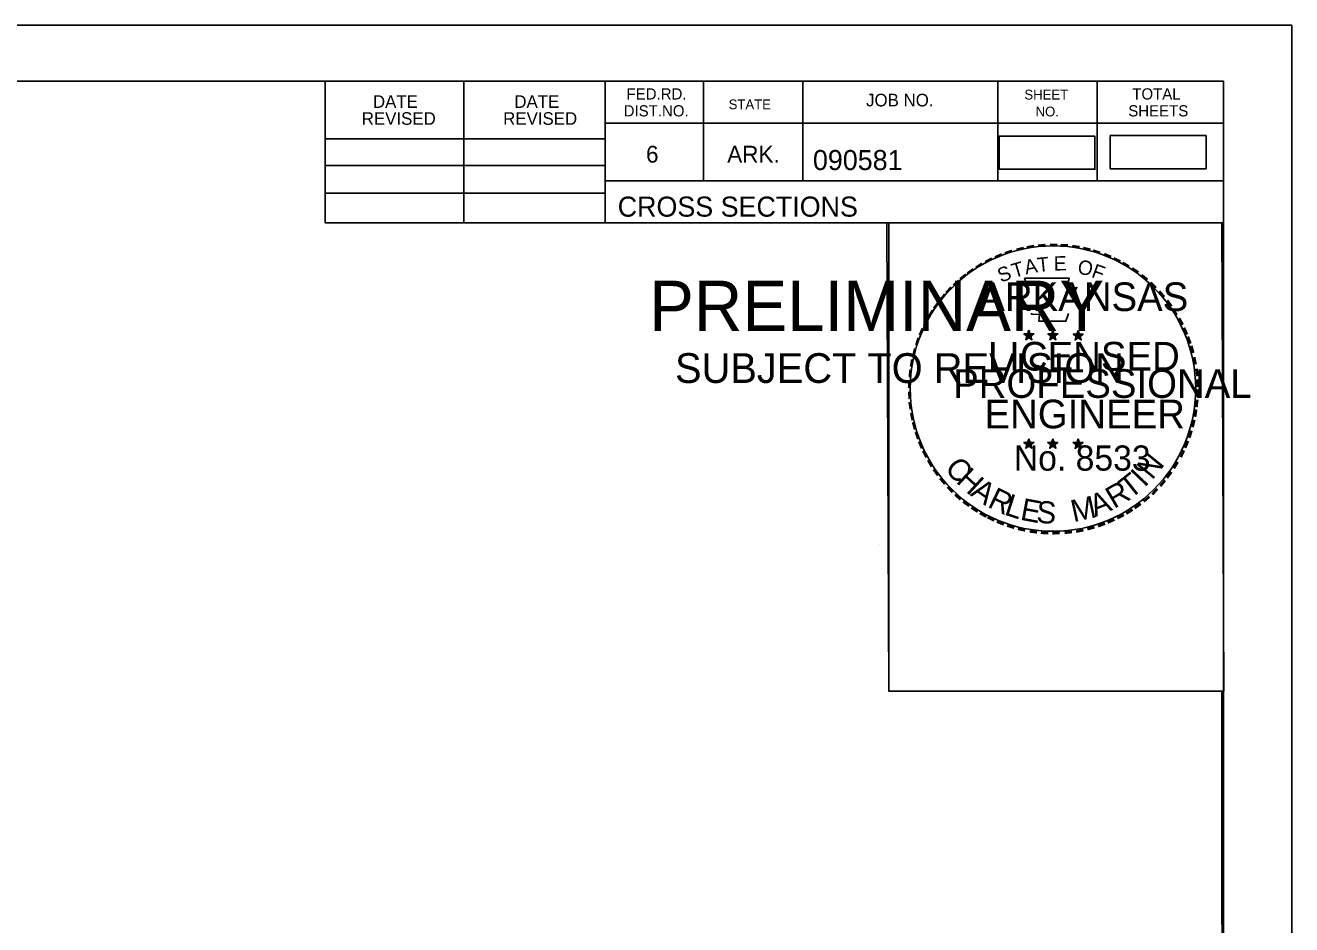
# Model space of a CAD drawing. Extents: x 1322838 to 1324533, y 339903 to 351025.
# Drawn here: x 1323778.4 to 1323866.6, y 349469.2 to 349531.9 of the extents above; entities that cross this region are included whole.
import ezdxf

# ---------------------------------------------------------------- set-up
doc = ezdxf.new("R2010")
doc.units = 0
for name, color, linetype in [('R_Border', 7, 'Continuous'), ('R_Border PE', 7, 'Continuous'), ('R_Border Prem', 7, 'Continuous'), ('R_Drive', 7, 'Continuous'), ('R_No Plot', 7, 'Continuous')]:
    doc.layers.add(name, color=color, linetype=linetype)

msp = doc.modelspace()

# ---------------------------------------------------------------- linework, layer by layer
at = {"layer": 'R_Border'}
for p, q in [((1323545.715, 349528.017), (1323861.895, 349528.017)), ((1323799.255, 349518.137), (1323799.255, 349528.017)), ((1323808.935, 349518.137), (1323808.935, 349528.017)), ((1323818.795, 349528.017), (1323818.795, 349518.137)), ((1323825.635, 349528.017), (1323825.635, 349521.077)), ((1323832.575, 349528.017), (1323832.575, 349521.077)), ((1323846.155, 349528.017), (1323846.155, 349521.077)), ((1323853.095, 349528.017), (1323853.095, 349521.077)), ((1323861.895, 349322.557), (1323861.895, 349528.017)), ((1323861.895, 349525.077), (1323818.795, 349525.077)), ((1323861.895, 349525.097), (1323861.895, 349525.097)), ((1323799.255, 349523.997), (1323818.795, 349523.997)), ((1323799.255, 349522.137), (1323818.795, 349522.137)), ((1323861.895, 349521.077), (1323818.795, 349521.077)), ((1323821.755, 349521.077), (1323861.895, 349521.077)), ((1323799.255, 349520.197), (1323818.795, 349520.197)), ((1323861.895, 349518.137), (1323799.255, 349518.137))]:
    msp.add_line(p, q, dxfattribs=at)
at = {"layer": 'R_Border PE'}
for p, q in [((1323847.98, 349510.392), (1323848.329, 349510.281)), ((1323847.98, 349510.392), (1323848.233, 349510.347)), ((1323847.98, 349510.392), (1323848.217, 349510.27)), ((1323848.113, 349509.984), (1323848.329, 349510.281)), ((1323848.113, 349509.984), (1323848.239, 349510.228)), ((1323848.113, 349509.984), (1323848.327, 349510.201)), ((1323848.329, 349510.646), (1323848.288, 349510.394)), ((1323848.542, 349509.984), (1323848.327, 349510.198)), ((1323848.329, 349510.281), (1323848.329, 349510.646)), ((1323848.329, 349510.646), (1323848.378, 349510.396)), ((1323848.676, 349510.392), (1323848.329, 349510.281)), ((1323848.542, 349509.984), (1323848.329, 349510.281)), ((1323848.676, 349510.392), (1323848.39, 349510.343)), ((1323848.542, 349509.984), (1323848.405, 349510.275)), ((1323848.676, 349510.392), (1323848.472, 349510.29)), ((1323849.65, 349510.392), (1323849.999, 349510.281)), ((1323849.65, 349510.392), (1323849.903, 349510.347)), ((1323849.65, 349510.392), (1323849.887, 349510.27)), ((1323849.783, 349509.984), (1323849.999, 349510.281)), ((1323849.783, 349509.984), (1323849.909, 349510.228)), ((1323849.783, 349509.984), (1323849.997, 349510.201)), ((1323849.999, 349510.646), (1323849.958, 349510.394)), ((1323850.212, 349509.984), (1323849.997, 349510.198)), ((1323849.999, 349510.281), (1323849.999, 349510.646)), ((1323849.999, 349510.646), (1323850.048, 349510.396)), ((1323850.346, 349510.392), (1323849.999, 349510.281)), ((1323850.212, 349509.984), (1323849.999, 349510.281)), ((1323850.346, 349510.392), (1323850.06, 349510.343)), ((1323850.212, 349509.984), (1323850.075, 349510.275)), ((1323850.346, 349510.392), (1323850.142, 349510.29)), ((1323851.414, 349510.38), (1323851.763, 349510.269)), ((1323851.414, 349510.38), (1323851.667, 349510.335)), ((1323851.414, 349510.38), (1323851.651, 349510.258)), ((1323851.547, 349509.972), (1323851.763, 349510.269)), ((1323851.547, 349509.972), (1323851.673, 349510.216)), ((1323851.547, 349509.972), (1323851.761, 349510.189)), ((1323851.763, 349510.634), (1323851.722, 349510.382)), ((1323851.976, 349509.972), (1323851.761, 349510.186)), ((1323851.763, 349510.269), (1323851.763, 349510.634)), ((1323851.763, 349510.634), (1323851.812, 349510.384)), ((1323852.11, 349510.38), (1323851.763, 349510.269)), ((1323851.976, 349509.972), (1323851.763, 349510.269)), ((1323852.11, 349510.38), (1323851.824, 349510.331)), ((1323851.976, 349509.972), (1323851.839, 349510.263)), ((1323852.11, 349510.38), (1323851.906, 349510.278)), ((1323847.976, 349502.819), (1323848.325, 349502.708)), ((1323847.976, 349502.819), (1323848.229, 349502.774)), ((1323847.976, 349502.819), (1323848.213, 349502.697)), ((1323848.325, 349503.073), (1323848.284, 349502.821)), ((1323848.325, 349502.708), (1323848.325, 349503.073)), ((1323848.325, 349503.073), (1323848.374, 349502.823)), ((1323848.672, 349502.819), (1323848.325, 349502.708)), ((1323848.672, 349502.819), (1323848.386, 349502.77)), ((1323848.672, 349502.819), (1323848.468, 349502.717)), ((1323849.645, 349502.819), (1323849.994, 349502.708)), ((1323849.645, 349502.819), (1323849.898, 349502.774)), ((1323849.645, 349502.819), (1323849.882, 349502.697)), ((1323849.994, 349503.073), (1323849.953, 349502.821)), ((1323849.994, 349502.708), (1323849.994, 349503.073)), ((1323849.994, 349503.073), (1323850.043, 349502.823)), ((1323850.341, 349502.819), (1323849.994, 349502.708)), ((1323850.341, 349502.819), (1323850.055, 349502.77)), ((1323850.341, 349502.819), (1323850.137, 349502.717)), ((1323851.412, 349502.809), (1323851.761, 349502.698)), ((1323851.412, 349502.809), (1323851.665, 349502.764)), ((1323851.412, 349502.809), (1323851.649, 349502.687)), ((1323851.761, 349503.063), (1323851.72, 349502.811)), ((1323851.761, 349502.698), (1323851.761, 349503.063)), ((1323851.761, 349503.063), (1323851.81, 349502.813)), ((1323852.108, 349502.809), (1323851.761, 349502.698)), ((1323852.108, 349502.809), (1323851.822, 349502.76)), ((1323852.108, 349502.809), (1323851.904, 349502.707)), ((1323848.109, 349502.411), (1323848.325, 349502.708)), ((1323848.109, 349502.411), (1323848.235, 349502.655)), ((1323848.109, 349502.411), (1323848.323, 349502.628)), ((1323848.538, 349502.411), (1323848.323, 349502.625)), ((1323848.538, 349502.411), (1323848.325, 349502.708)), ((1323848.538, 349502.411), (1323848.401, 349502.702)), ((1323849.778, 349502.411), (1323849.994, 349502.708)), ((1323849.778, 349502.411), (1323849.904, 349502.655)), ((1323849.778, 349502.411), (1323849.992, 349502.628)), ((1323850.207, 349502.411), (1323849.992, 349502.625)), ((1323850.207, 349502.411), (1323849.994, 349502.708)), ((1323850.207, 349502.411), (1323850.07, 349502.702)), ((1323851.545, 349502.401), (1323851.761, 349502.698)), ((1323851.545, 349502.401), (1323851.671, 349502.645)), ((1323851.545, 349502.401), (1323851.759, 349502.618)), ((1323851.974, 349502.401), (1323851.759, 349502.615)), ((1323851.974, 349502.401), (1323851.761, 349502.698)), ((1323851.974, 349502.401), (1323851.837, 349502.692))]:
    msp.add_line(p, q, dxfattribs=at)
for points in [[(1323848.021, 349514.27), (1323848.29, 349513.443)], [(1323851.532, 349513.348), (1323851.674, 349513.632), (1323850.989, 349513.608), (1323851.137, 349514.27), (1323848.021, 349514.27)], [(1323848.513, 349511.847), (1323848.513, 349511.76), (1323849.076, 349511.741), (1323849.022, 349511.268), (1323850.892, 349511.268), (1323851.093, 349511.804)], [(1323848.329, 349510.646), (1323848.542, 349509.984), (1323847.98, 349510.392), (1323848.676, 349510.392), (1323848.113, 349509.984), (1323848.329, 349510.646)], [(1323849.999, 349510.646), (1323850.212, 349509.984), (1323849.65, 349510.392), (1323850.346, 349510.392), (1323849.783, 349509.984), (1323849.999, 349510.646)], [(1323851.763, 349510.634), (1323851.976, 349509.972), (1323851.414, 349510.38), (1323852.11, 349510.38), (1323851.547, 349509.972), (1323851.763, 349510.634)], [(1323848.325, 349503.073), (1323848.538, 349502.411), (1323847.976, 349502.819), (1323848.672, 349502.819), (1323848.109, 349502.411), (1323848.325, 349503.073)], [(1323849.994, 349503.073), (1323850.207, 349502.411), (1323849.645, 349502.819), (1323850.341, 349502.819), (1323849.778, 349502.411), (1323849.994, 349503.073)], [(1323851.761, 349503.063), (1323851.974, 349502.401), (1323851.412, 349502.809), (1323852.108, 349502.809), (1323851.545, 349502.401), (1323851.761, 349503.063)]]:
    msp.add_lwpolyline(points, dxfattribs=at)
for centre, radius in [((1323848.328, 349510.28), 0.172), ((1323848.328, 349510.28), 0.145), ((1323848.328, 349510.28), 0.116), ((1323848.328, 349510.28), 0.0991), ((1323848.328, 349510.28), 0.0747), ((1323848.328, 349510.28), 0.0495), ((1323848.328, 349510.28), 0.0296), ((1323849.998, 349510.28), 0.172), ((1323849.998, 349510.28), 0.145), ((1323849.998, 349510.28), 0.116), ((1323849.998, 349510.28), 0.0991), ((1323849.998, 349510.28), 0.0747), ((1323849.998, 349510.28), 0.0495), ((1323849.998, 349510.28), 0.0296), ((1323851.762, 349510.268), 0.172), ((1323851.762, 349510.268), 0.145), ((1323851.762, 349510.268), 0.116), ((1323851.762, 349510.268), 0.0991), ((1323851.762, 349510.268), 0.0747), ((1323851.762, 349510.268), 0.0495), ((1323851.762, 349510.268), 0.0296), ((1323848.324, 349502.707), 0.172), ((1323848.324, 349502.707), 0.145), ((1323848.324, 349502.707), 0.116), ((1323848.324, 349502.707), 0.0991), ((1323848.324, 349502.707), 0.0747), ((1323849.993, 349502.707), 0.172), ((1323849.993, 349502.707), 0.145), ((1323849.993, 349502.707), 0.116), ((1323849.993, 349502.707), 0.0991), ((1323849.993, 349502.707), 0.0747), ((1323851.76, 349502.697), 0.172), ((1323851.76, 349502.697), 0.145), ((1323851.76, 349502.697), 0.116), ((1323851.76, 349502.697), 0.0991), ((1323851.76, 349502.697), 0.0747), ((1323848.324, 349502.707), 0.0495), ((1323848.324, 349502.707), 0.0296), ((1323849.993, 349502.707), 0.0495), ((1323849.993, 349502.707), 0.0296), ((1323851.76, 349502.697), 0.0495), ((1323851.76, 349502.697), 0.0296)]:
    msp.add_circle(centre, radius, dxfattribs=at)
at = {"layer": 'R_Drive'}
for points in [[(1323846.253, 349521.868), (1323852.936, 349521.868), (1323852.936, 349524.178), (1323846.253, 349524.178)], [(1323853.999, 349521.911), (1323860.682, 349521.911), (1323860.682, 349524.221), (1323853.999, 349524.221)]]:
    msp.add_lwpolyline(points, close=True, dxfattribs=at)
at = {"layer": 'R_No Plot'}
for p, q in [((1323533.315, 349531.911), (1323866.648, 349531.911)), ((1323837.93, 349495.681), (1323837.93, 349495.681))]:
    msp.add_line(p, q, dxfattribs=at)
for points in [[(1323533.308, 349531.911), (1323866.648, 349531.911), (1323866.648, 349318.574), (1323533.308, 349318.574)], [(1323779.635, 349528.017), (1323799.255, 349528.017), (1323799.255, 349518.137), (1323815.368, 349518.137), (1323838.567, 349518.137), (1323838.567, 349485.466), (1323861.775, 349485.466), (1323861.895, 349322.557), (1323545.715, 349322.557), (1323545.715, 349528.017)], [(1323838.427, 349518.137), (1323861.775, 349518.137), (1323861.915, 349485.466), (1323838.567, 349485.466)]]:
    msp.add_lwpolyline(points, close=True, dxfattribs=at)
msp.add_circle((1323850.007, 349506.576), 9.952, dxfattribs=at)

# ---------------------------------------------------------------- texts
at = {"layer": 'R_Border'}
for s, height, p in [('FED.RD.', 0.7819, (1323820.275, 349526.737)), ('TOTAL', 0.7819, (1323855.535, 349526.737)), ('DATE', 0.8792, (1323802.593, 349526.153)), ('DATE', 0.8792, (1323812.453, 349526.153)), ('STATE', 0.684, (1323827.395, 349526.057)), ('JOB NO.', 0.8792, (1323836.975, 349526.257)), ('SHEET', 0.684, (1323848.015, 349526.737)), ('REVISED', 0.8792, (1323801.813, 349524.973)), ('REVISED', 0.8792, (1323811.673, 349524.973)), ('DIST.NO.', 0.7819, (1323820.075, 349525.557)), ('NO.', 0.684, (1323848.795, 349525.557)), ('SHEETS', 0.7819, (1323855.255, 349525.557)), ('6', 1.172, (1323821.635, 349522.337)), ('ARK.', 1.1723, (1323827.295, 349522.337)), ('090581', 1.4, (1323833.271, 349521.816)), ('CROSS SECTIONS', 1.4, (1323819.659, 349518.567))]:
    msp.add_text(s, height=height, rotation=360, dxfattribs=at).set_placement(p)
at = {"layer": 'R_Border PE'}
for s, height, rotation, p in [('-', 1.6, 24.30721, (1323846.135, 349515.128)), ('-', 1.6, 19.17608, (1323846.769, 349515.397)), ('-', 1.6, 13.63015, (1323847.519, 349515.638)), ('-', 1.6, 10.21935, (1323848.197, 349515.8)), ('-', 1.6, 5.89682, (1323848.926, 349515.91)), ('-', 1.6, 0.18623, (1323849.698, 349515.982)), ('-', 1.6, 357.74304, (1323850.421, 349515.969)), ('-', 1.6, 352.16172, (1323851.165, 349515.913)), ('-', 1.6, 347.20489, (1323851.884, 349515.799)), ('-', 1.6, 342.3362, (1323852.519, 349515.644)), ('-', 1.6, 337.85509, (1323853.254, 349515.421)), ('-', 1.6, 34.06357, (1323844.905, 349514.441)), ('-', 1.6, 28.79182, (1323845.502, 349514.811)), ('T', 1, 16.4036, (1323847.29, 349514.279)), ('A', 1, 11.21318, (1323848.116, 349514.53)), ('T', 1, 6.02276, (1323848.965, 349514.696)), ('E', 1, 0.83234, (1323850.07, 349514.806)), ('O', 1, 350.4515, (1323851.674, 349514.596)), ('F', 1, 340.07066, (1323852.628, 349514.368)), ('-', 1.6, 334.12109, (1323853.885, 349515.15)), ('-', 1.6, 329.64089, (1323854.464, 349514.867)), ('-', 1.6, 38.95066, (1323843.851, 349513.668)), ('-', 1.6, 36.23174, (1323844.327, 349514.046)), ('S', 1, 21.59401, (1323846.376, 349513.948)), ('-', 1.6, 325.86266, (1323855.107, 349514.506)), ('-', 1.6, 320.52971, (1323855.717, 349514.08)), ('-', 1.6, 48.42305, (1323842.97, 349512.773)), ('-', 1.6, 42.96224, (1323843.418, 349513.251)), ('ARKANSAS', 2, 360, (1323844.874, 349511.982)), ('-', 1.6, 315.57859, (1323856.316, 349513.592)), ('-', 1.6, 309.87973, (1323856.885, 349513.042)), ('-', 1.6, 54.23247, (1323842.154, 349511.72)), ('-', 1.6, 50.61417, (1323842.567, 349512.287)), ('-', 1.6, 306.65218, (1323857.41, 349512.44)), ('-', 1.6, 58.07063, (1323841.829, 349511.193)), ('-', 1.4, 303.67529, (1323857.896, 349511.872)), ('-', 1.6, 67.77427, (1323841.257, 349509.968)), ('-', 1.6, 62.87135, (1323841.516, 349510.579)), ('-', 1.6, 299.66835, (1323858.215, 349511.265)), ('-', 1.6, 294.66279, (1323858.539, 349510.653)), ('-', 1.6, 72.39447, (1323841.038, 349509.338)), ('LICENSED', 2, 360, (1323845.472, 349507.833)), ('DWB', 0.01, 360, (1323848.316, 349510.275)), ('DWB', 0.01, 360, (1323849.986, 349510.275)), ('DWB', 0.01, 360, (1323851.75, 349510.265)), ('-', 1.6, 290.57283, (1323858.796, 349510.076)), ('-', 1.6, 75.46096, (1323840.841, 349508.624)), ('-', 1.6, 285.12326, (1323859.03, 349509.496)), ('-', 1.6, 81.20126, (1323840.709, 349507.911)), ('-', 1.6, 280.54934, (1323859.23, 349508.754)), ('-', 1.6, 85.18634, (1323840.633, 349507.22)), ('PROFESSIONAL', 2, 360, (1323843.048, 349505.929)), ('-', 1.6, 276.59616, (1323859.392, 349507.986)), ('-', 1.6, 274.33011, (1323859.452, 349507.264)), ('-', 1.6, 94.19588, (1323840.643, 349505.794)), ('-', 1.6, 89.06224, (1323840.608, 349506.519)), ('-', 1.6, 269.94067, (1323859.486, 349506.632)), ('-', 1.6, 98.94793, (1323840.715, 349505.127)), ('ENGINEER', 2, 360, (1323845.235, 349503.804)), ('-', 1.6, 263.5172, (1323859.467, 349505.966)), ('-', 1.6, 101.71495, (1323840.85, 349504.394)), ('-', 1.6, 260.99529, (1323859.396, 349505.312)), ('-', 1.6, 105.45785, (1323841.012, 349503.799)), ('-', 1.6, 252.86809, (1323859.105, 349503.914)), ('-', 1.6, 255.7626, (1323859.286, 349504.634)), ('-', 1.6, 109.08742, (1323841.227, 349503.168)), ('-', 1.6, 114.06432, (1323841.481, 349502.572)), ('-', 1.6, 247.88866, (1323858.882, 349503.241)), ('-', 1.6, 115.72885, (1323841.786, 349501.954)), ('No. 8533', 1.757, 360, (1323847.278, 349500.853)), ('DWB', 0.01, 360, (1323848.312, 349502.703)), ('DWB', 0.01, 360, (1323849.981, 349502.703)), ('DWB', 0.01, 360, (1323851.748, 349502.693)), ('N', 1.54, 50.78344, (1323856.914, 349500.152)), ('-', 1.6, 244.61971, (1323858.62, 349502.612)), ('-', 1.6, 120.44712, (1323842.143, 349501.368)), ('C', 1.54, 309.95483, (1323842.4, 349500.999)), ('H', 1.54, 317.38726, (1323843.185, 349500.062)), ('-', 1.6, 239.07125, (1323858.226, 349501.86)), ('-', 1.6, 125.89344, (1323842.546, 349500.807)), ('-', 1.6, 130.71812, (1323843.008, 349500.255)), ('T', 1.54, 38.42805, (1323855.38, 349498.823)), ('I', 1.54, 46.30332, (1323856.392, 349499.632)), ('-', 1.6, 231.25377, (1323857.394, 349500.641)), ('-', 1.6, 233.84524, (1323857.824, 349501.207)), ('-', 1.6, 134.22381, (1323843.525, 349499.71)), ('-', 1.6, 138.93382, (1323844.05, 349499.246)), ('A', 1.54, 325.55777, (1323844.18, 349499.159)), ('R', 1.54, 334.31873, (1323845.378, 349498.358)), ('A', 1.54, 21.7918, (1323852.935, 349497.609)), ('R', 1.54, 30.55277, (1323854.267, 349498.16)), ('-', 1.6, 225.76533, (1323856.915, 349500.077)), ('-', 1.6, 144.64634, (1323844.606, 349498.84)), ('L', 1.54, 342.19401, (1323846.548, 349497.801)), ('E', 1.54, 349.33121, (1323847.665, 349497.439)), ('S', 1.54, 356.46841, (1323848.818, 349497.219)), ('M', 1.54, 12.44038, (1323851.439, 349497.253)), ('-', 1.6, 215.73633, (1323855.844, 349499.096)), ('-', 1.6, 221.08509, (1323856.393, 349499.568)), ('-', 1.6, 148.08978, (1323845.167, 349498.469)), ('-', 1.6, 151.57039, (1323845.746, 349498.144)), ('-', 1.6, 154.60019, (1323846.268, 349497.897)), ('-', 1.6, 204.25161, (1323854.128, 349498.044)), ('-', 1.6, 207.35684, (1323854.752, 349498.363)), ('-', 1.6, 212.24909, (1323855.31, 349498.709)), ('-', 1.6, 158.56121, (1323846.892, 349497.643)), ('-', 1.6, 162.79826, (1323847.579, 349497.43)), ('-', 1.6, 167.55551, (1323848.294, 349497.266)), ('-', 1.6, 173.11546, (1323849.066, 349497.156)), ('-', 1.6, 176.51827, (1323849.814, 349497.103)), ('-', 1.6, 181.59176, (1323850.558, 349497.122)), ('-', 1.6, 185.81666, (1323851.367, 349497.198)), ('-', 1.6, 191.28576, (1323852.103, 349497.33)), ('-', 1.6, 195.47429, (1323852.832, 349497.529)), ('-', 1.6, 200.71842, (1323853.509, 349497.771))]:
    msp.add_text(s, height=height, rotation=rotation, dxfattribs=at).set_placement(p)
at = {"layer": 'R_Border Prem'}
for s, height, p in [('PRELIMINARY', 3.5, (1323821.847, 349510.6)), ('DWB', 0.01, (1323822.593, 349512.449)), ('SUBJECT TO REVISION', 2.07511, (1323823.656, 349506.971))]:
    msp.add_text(s, height=height, rotation=360, dxfattribs=at).set_placement(p)

doc.saveas('drawing.dxf')
